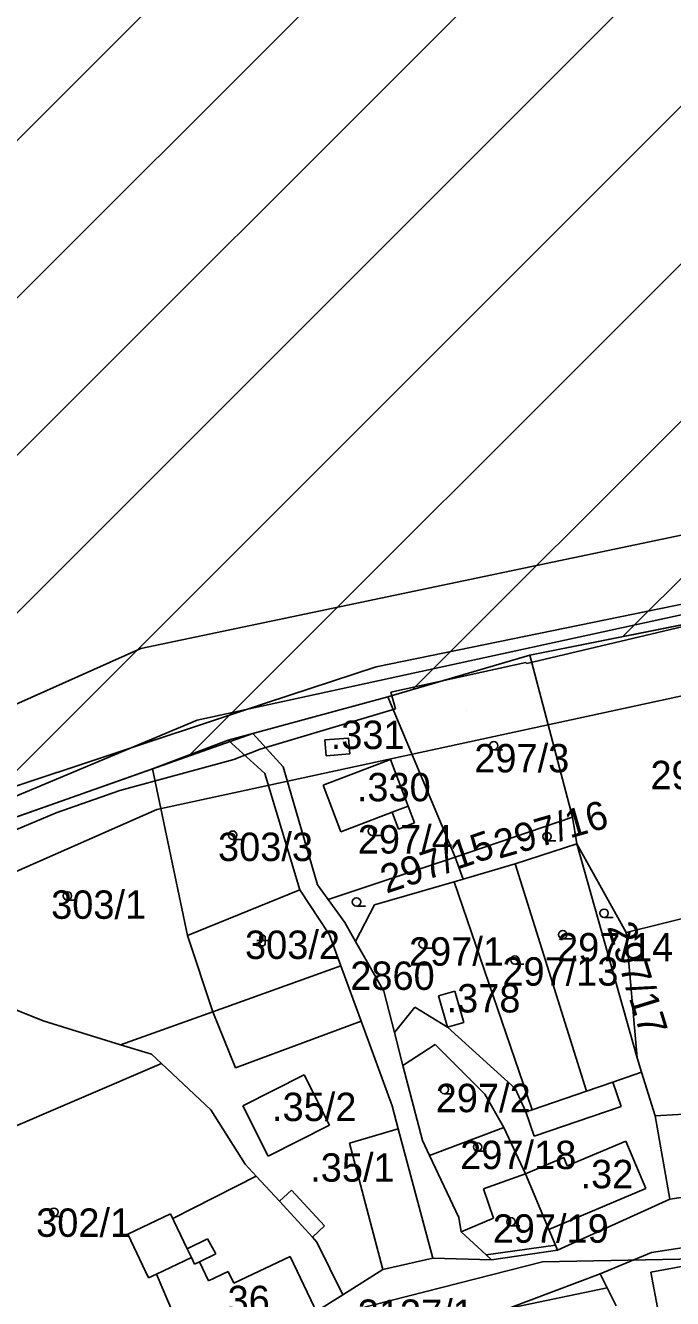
# Model space of a CAD drawing. Extents: x -564810 to -550519, y -1045831 to -1034011.
# Drawn here: x -553141.5 to -553025.3, y -1036632.8 to -1036404 of the extents above; entities that cross this region are included whole.
import ezdxf

# ---------------------------------------------------------------- set-up
doc = ezdxf.new("R2010")
doc.units = 0
for name, color, linetype in [('KN stav', 7, 'Continuous'), ('Obvod KPU', 7, 'Continuous'), ('Odvodněné plochy', 7, 'Continuous'), ('Parcelní čísla', 7, 'Continuous'), ('přeložka st silnice', 7, 'Continuous'), ('STG', 7, 'Continuous'), ('Vedení VN', 7, 'Continuous'), ('Vrstva 22', 7, 'Continuous'), ('Vrstva 4', 7, 'Continuous'), ('zamokř ploch', 7, 'Continuous')]:
    doc.layers.add(name, color=color, linetype=linetype)

msp = doc.modelspace()

# ---------------------------------------------------------------- linework, layer by layer
at = {"layer": 'KN stav'}
for p, q in [((-553078.5, -1036519.24), (-553013.14, -1036505.87)), ((-553013.35, -1036509.64), (-553050.89, -1036517.14)), ((-553050.89, -1036517.14), (-553076.41, -1036524.65)), ((-553050.89, -1036517.14), (-553043.22, -1036546.29)), ((-553098.17, -1036525.76), (-553078.5, -1036519.24)), ((-553076.41, -1036524.65), (-553100.66, -1036531.24)), ((-553100.66, -1036531.24), (-553076.41, -1036524.65)), ((-553076.41, -1036524.65), (-553064.29, -1036553.44)), ((-553064.29, -1036553.44), (-553076.41, -1036524.65)), ((-553103.22, -1036527.43), (-553098.17, -1036525.76)), ((-553158.42, -1036545.73), (-553103.22, -1036527.43)), ((-553100.66, -1036531.24), (-553105.1, -1036532.45)), ((-553100.66, -1036531.24), (-553095.23, -1036537.22)), ((-553095.23, -1036537.22), (-553100.66, -1036531.24)), ((-553105.1, -1036532.45), (-553118.69, -1036537.6)), ((-553105.1, -1036532.45), (-553098.47, -1036538.43)), ((-553083.44, -1036532.05), (-553087.72, -1036532.39)), ((-553087.72, -1036532.39), (-553083.44, -1036532.05)), ((-553087.72, -1036532.39), (-553087.49, -1036535.26)), ((-553087.49, -1036535.26), (-553087.72, -1036532.39)), ((-553083.21, -1036534.92), (-553083.44, -1036532.05)), ((-553083.44, -1036532.05), (-553083.21, -1036534.92)), ((-553075.94, -1036535.89), (-553088.04, -1036540.5)), ((-553088.04, -1036540.5), (-553075.94, -1036535.89)), ((-553087.49, -1036535.26), (-553083.21, -1036534.92)), ((-553083.21, -1036534.92), (-553087.49, -1036535.26)), ((-553072.74, -1036544.28), (-553075.94, -1036535.89)), ((-553075.94, -1036535.89), (-553072.74, -1036544.28)), ((-553118.69, -1036537.6), (-553156.51, -1036550.95)), ((-553118.69, -1036537.6), (-553112.38, -1036567.55)), ((-553098.47, -1036538.43), (-553092.22, -1036559.36)), ((-553095.23, -1036537.22), (-553089.04, -1036558.45)), ((-553089.04, -1036558.45), (-553095.23, -1036537.22)), ((-553088.04, -1036540.5), (-553084.84, -1036548.89)), ((-553084.84, -1036548.89), (-553088.04, -1036540.5)), ((-553071.59, -1036547.3), (-553072.74, -1036544.28)), ((-553072.74, -1036544.28), (-553071.59, -1036547.3)), ((-553084.84, -1036548.89), (-553075.62, -1036545.37)), ((-553075.62, -1036545.37), (-553084.84, -1036548.89)), ((-553075.62, -1036545.37), (-553074.47, -1036548.4)), ((-553074.47, -1036548.4), (-553075.62, -1036545.37)), ((-553074.47, -1036548.4), (-553071.59, -1036547.3)), ((-553071.59, -1036547.3), (-553074.47, -1036548.4)), ((-553043.22, -1036546.29), (-553064.29, -1036553.44)), ((-553043.22, -1036546.29), (-553042.42, -1036551.06)), ((-553042.42, -1036551.06), (-553053.52, -1036554.66)), ((-553042.42, -1036551.06), (-553031.62, -1036589.49)), ((-553033.59, -1036566.97), (-553042.42, -1036551.06)), ((-553064.29, -1036553.44), (-553087.15, -1036561.04)), ((-553087.15, -1036561.04), (-553064.29, -1036553.44)), ((-553064.29, -1036553.44), (-553062.87, -1036557.42)), ((-553062.87, -1036557.42), (-553053.52, -1036554.66)), ((-553053.52, -1036554.66), (-553040.71, -1036595.49)), ((-553089.04, -1036558.45), (-553087.15, -1036561.04)), ((-553087.15, -1036561.04), (-553089.04, -1036558.45)), ((-553064.48, -1036557.9), (-553078.79, -1036562.01)), ((-553062.87, -1036557.42), (-553064.48, -1036557.9)), ((-553064.48, -1036557.9), (-553050.5, -1036598.85)), ((-552995.49, -1036557.63), (-553033.59, -1036566.97)), ((-553092.22, -1036559.36), (-553112.38, -1036567.55)), ((-553092.22, -1036559.36), (-553086.88, -1036567.41)), ((-553087.15, -1036561.04), (-553084.11, -1036565.22)), ((-553078.79, -1036562.01), (-553082.21, -1036568.59)), ((-553183, -1036564.78), (-553138.34, -1036582.89)), ((-553084.11, -1036565.22), (-553082.21, -1036568.59)), ((-553112.38, -1036567.55), (-553107.82, -1036581.23)), ((-553086.88, -1036567.41), (-553084.83, -1036573.01)), ((-553033.59, -1036566.97), (-553031.62, -1036589.49)), ((-553082.21, -1036568.59), (-553077.14, -1036577.56)), ((-553107.82, -1036581.23), (-553084.83, -1036573.01)), ((-553084.83, -1036573.01), (-553107.82, -1036581.23)), ((-553084.83, -1036573.01), (-553081.2, -1036582.95)), ((-553081.2, -1036582.95), (-553084.83, -1036573.01)), ((-553077.14, -1036577.56), (-553075.22, -1036584.96)), ((-553064.35, -1036577.55), (-553067.31, -1036578.39)), ((-553067.31, -1036578.39), (-553065.71, -1036584)), ((-553062.75, -1036583.16), (-553064.35, -1036577.55)), ((-553107.82, -1036581.23), (-553124.42, -1036587.17)), ((-553124.42, -1036587.17), (-553107.82, -1036581.23)), ((-553071.56, -1036580.4), (-553075.22, -1036584.96)), ((-553065.71, -1036584), (-553071.56, -1036580.4)), ((-553138.34, -1036582.89), (-553124.42, -1036587.17)), ((-553081.2, -1036582.95), (-553075.65, -1036598.15)), ((-553075.65, -1036598.15), (-553081.2, -1036582.95)), ((-553065.71, -1036584), (-553065.7, -1036584.01)), ((-553065.7, -1036584.01), (-553062.75, -1036583.16)), ((-553053.52, -1036595), (-553065.7, -1036584.01)), ((-553075.22, -1036584.96), (-553073.68, -1036590.88)), ((-553124.42, -1036587.17), (-553118.84, -1036588.88)), ((-553118.84, -1036588.88), (-553124.42, -1036587.17)), ((-553067.9, -1036587.1), (-553073.68, -1036590.88)), ((-553058.99, -1036596.02), (-553067.9, -1036587.1)), ((-553117.09, -1036590.52), (-553164.39, -1036610.89)), ((-553118.84, -1036588.88), (-553117.09, -1036590.52)), ((-553117.09, -1036590.52), (-553118.84, -1036588.88)), ((-553117.09, -1036590.52), (-553108.21, -1036598.86)), ((-553108.21, -1036598.86), (-553117.09, -1036590.52)), ((-553073.68, -1036590.88), (-553070.18, -1036604.35)), ((-553031.62, -1036589.49), (-553030.81, -1036592.09)), ((-553091.42, -1036592.59), (-553102.44, -1036598.14)), ((-553102.44, -1036598.14), (-553091.42, -1036592.59)), ((-553086.88, -1036601.61), (-553091.42, -1036592.59)), ((-553091.42, -1036592.59), (-553086.88, -1036601.61)), ((-553035.99, -1036593.87), (-553030.81, -1036592.09)), ((-553030.81, -1036592.09), (-553028.37, -1036599.96)), ((-553051.61, -1036599.23), (-553053.52, -1036595)), ((-553050.5, -1036598.85), (-553040.71, -1036595.49)), ((-553040.71, -1036595.49), (-553035.99, -1036593.87)), ((-553055.57, -1036602.05), (-553058.99, -1036596.02)), ((-553108.21, -1036598.86), (-553102.06, -1036608.6)), ((-553102.06, -1036608.6), (-553108.21, -1036598.86)), ((-553102.44, -1036598.14), (-553097.9, -1036607.16)), ((-553097.9, -1036607.16), (-553102.44, -1036598.14)), ((-553075.65, -1036598.15), (-553074.55, -1036602.25)), ((-553074.55, -1036602.25), (-553075.65, -1036598.15)), ((-553050.5, -1036598.85), (-553051.61, -1036599.23)), ((-553018.42, -1036599.37), (-553028.37, -1036599.96)), ((-553028.37, -1036599.96), (-553025.74, -1036614.94)), ((-553097.9, -1036607.16), (-553086.88, -1036601.61)), ((-553086.88, -1036601.61), (-553097.9, -1036607.16)), ((-553074.55, -1036602.25), (-553068.31, -1036625.52)), ((-553068.31, -1036625.52), (-553074.55, -1036602.25)), ((-553055.57, -1036602.05), (-553068.9, -1036607.06)), ((-553051.7, -1036610.37), (-553055.57, -1036602.05)), ((-553070.18, -1036604.35), (-553068.9, -1036607.06)), ((-553068.9, -1036607.06), (-553063.62, -1036618.2)), ((-553102.06, -1036608.6), (-553100.04, -1036610.79)), ((-553100.04, -1036610.79), (-553102.06, -1036608.6)), ((-553100.04, -1036610.79), (-553115.02, -1036618.4)), ((-553095.89, -1036615.3), (-553100.04, -1036610.79)), ((-553100.04, -1036610.79), (-553095.89, -1036615.3)), ((-553051.7, -1036610.37), (-553059.24, -1036613.07)), ((-553047.46, -1036620.39), (-553051.7, -1036610.37)), ((-553059.24, -1036613.07), (-553057.4, -1036618.3)), ((-553025.74, -1036614.94), (-553013.86, -1036613.11)), ((-553089.95, -1036621.75), (-553095.89, -1036615.3)), ((-553095.89, -1036615.3), (-553089.95, -1036621.75)), ((-553045.9, -1036624.09), (-553025.74, -1036614.94)), ((-553115.43, -1036617.54), (-553123.13, -1036621.2)), ((-553115.02, -1036618.4), (-553115.43, -1036617.54)), ((-553063.62, -1036618.2), (-553063.22, -1036620.78)), ((-553057.4, -1036618.3), (-553063.22, -1036620.78)), ((-553063.22, -1036620.78), (-553058.72, -1036624.94)), ((-553046.29, -1036623.16), (-553047.46, -1036620.39)), ((-553123.13, -1036621.2), (-553119.4, -1036629.05)), ((-553089.14, -1036622.63), (-553089.95, -1036621.75)), ((-553089.95, -1036621.75), (-553089.14, -1036622.63)), ((-553084.49, -1036632.08), (-553089.14, -1036622.63)), ((-553089.14, -1036622.63), (-553084.49, -1036632.08)), ((-553016.64, -1036622.6), (-553029.06, -1036624.49)), ((-553058.72, -1036624.94), (-553057.8, -1036625.79)), ((-553057.8, -1036625.79), (-553045.9, -1036624.09)), ((-553045.9, -1036624.09), (-553046.29, -1036623.16)), ((-553029.06, -1036624.49), (-553038.26, -1036628.3)), ((-553084.49, -1036632.08), (-553077.29, -1036627.54)), ((-553077.29, -1036627.54), (-553084.49, -1036632.08)), ((-553077.29, -1036627.54), (-553068.31, -1036625.52)), ((-553068.31, -1036625.52), (-553077.29, -1036627.54)), ((-553068.31, -1036625.52), (-553057.8, -1036625.79)), ((-553119.4, -1036629.05), (-553117.98, -1036628.38)), ((-553117.98, -1036628.38), (-553111.06, -1036644.46)), ((-553038.26, -1036628.3), (-553054.79, -1036634.54)), ((-553038.26, -1036628.3), (-553036.99, -1036630.84)), ((-553089.27, -1036635.1), (-553084.49, -1036632.08)), ((-553036.99, -1036630.84), (-553035.36, -1036634.09))]:
    msp.add_line(p, q, dxfattribs=at)
at = {"layer": 'Obvod KPU'}
for p, q in [((-553051.46, -1036518.69), (-553014.5, -1036509.9)), ((-553075.84, -1036523.83), (-553051.6, -1036518.46)), ((-553051.6, -1036518.46), (-553051.46, -1036518.69)), ((-553075.01, -1036526.78), (-553075.84, -1036523.83)), ((-553099.34, -1036534.07), (-553075.01, -1036526.78)), ((-553124.54, -1036541.47), (-553104.05, -1036535.89)), ((-553104.05, -1036535.89), (-553099.34, -1036534.07)), ((-553135.98, -1036545.49), (-553124.54, -1036541.47)), ((-553153.93, -1036553.05), (-553135.98, -1036545.49))]:
    msp.add_line(p, q, dxfattribs=at)
at = {"layer": 'Odvodněné plochy'}
msp.add_line((-553395.31, -1036676.98), (-552445.19, -1035726.85), dxfattribs=at)
msp.add_lwpolyline([(-553156.51, -1036550.95), (-553100.66, -1036531.24), (-553076.41, -1036524.65), (-553050.89, -1036517.14), (-553050.89, -1036517.14), (-553014.5, -1036509.9), (-553001.22, -1036509.87), (-552955.03, -1036499.82), (-552916.14, -1036485.48), (-552874.4, -1036463.57), (-552841.5, -1036449.51), (-552771.59, -1036406.86), (-552722.24, -1036373.97)], dxfattribs=at)
at = {"layer": 'přeložka st silnice'}
for p, q in [((-553322.73, -1036632.67), (-552446.53, -1035756.48)), ((-553263.36, -1036601.59), (-552451.07, -1035789.3)), ((-553212.43, -1036578.95), (-552497.78, -1035864.3)), ((-553155.95, -1036550.75), (-552503.33, -1035898.13)), ((-553112.24, -1036535.33), (-552498.45, -1035921.53)), ((-553071.98, -1036523.35), (-552487.23, -1035938.6)), ((-553034.16, -1036513.81), (-552476.02, -1035955.67))]:
    msp.add_line(p, q, dxfattribs=at)
at = {"layer": 'STG'}
msp.add_lwpolyline([(-553913.89, -1037214.19), (-553796.31, -1037140.69), (-553706.3, -1037067.18), (-553629.14, -1036991.84), (-553566.68, -1036914.66), (-553476.66, -1036833.81), (-553318.67, -1036752.96), (-553234.16, -1036692.32), (-553142.31, -1036650.05), (-553048.61, -1036626.16), (-552953.09, -1036624.32), (-552903.48, -1036624.32), (-552861.23, -1036602.27), (-552798.77, -1036576.55), (-552738.15, -1036530.61), (-552646.29, -1036431.38), (-552581.99, -1036368.9), (-552545.25, -1036306.42), (-552506.67, -1036223.73), (-552482.79, -1036161.25), (-552440.54, -1036117.15)], dxfattribs=at)
at = {"layer": 'Vedení VN'}
msp.add_line((-553062.23, -1036527.06), (-553062.23, -1036527.06), dxfattribs=at)
for points in [[(-553567.53, -1034875.85), (-552617.75, -1036041.77), (-552525.91, -1036160.49), (-552512.48, -1036183.11), (-552698.29, -1036379.56), (-552912.35, -1036500.4), (-553117.93, -1036544.92), (-553344, -1036644.56), (-553507.2, -1036737.84), (-553648.49, -1036896.84), (-553694.41, -1037244.51), (-553658.38, -1037334.97)], [(-553684.52, -1037352.63), (-553725.5, -1037238.15), (-553666.15, -1036855.85), (-553493.77, -1036691.9), (-553319.98, -1036604.98), (-553120.76, -1036515.94), (-552942.02, -1036478.49), (-552709.59, -1036345.64), (-552689.1, -1036325.85), (-552549.22, -1036164.73)], [(-553014.59, -1036507.93), (-553110.63, -1036528.87), (-553200.24, -1036566.41), (-553294.31, -1036605.55)]]:
    msp.add_lwpolyline(points, dxfattribs=at)
at = {"layer": 'Vrstva 4'}
for p, q in [((-553075.63, -1036545.37), (-553072.75, -1036544.27)), ((-553107.83, -1036581.23), (-553103.79, -1036591.32)), ((-553103.79, -1036591.32), (-553081.2, -1036582.95)), ((-553035.99, -1036593.87), (-553034.49, -1036598.25)), ((-553050.11, -1036603.61), (-553051.61, -1036599.23)), ((-553034.49, -1036598.25), (-553050.11, -1036603.61)), ((-553083.3, -1036604.87), (-553074.55, -1036602.25)), ((-553033.65, -1036604.47), (-553044.17, -1036608.93)), ((-553030.03, -1036613.01), (-553033.65, -1036604.47)), ((-553077.29, -1036627.54), (-553083.3, -1036604.87)), ((-553044.8, -1036607.44), (-553051.7, -1036610.36)), ((-553044.17, -1036608.93), (-553044.8, -1036607.44)), ((-553093.72, -1036613.28), (-553095.89, -1036615.3)), ((-553087.76, -1036619.71), (-553093.72, -1036613.28)), ((-553047.46, -1036620.39), (-553030.03, -1036613.01)), ((-553112.43, -1036623.85), (-553115.43, -1036617.54)), ((-553089.95, -1036621.74), (-553087.76, -1036619.71)), ((-553108.8, -1036622.04), (-553112.43, -1036623.85)), ((-553107.33, -1036624.71), (-553108.8, -1036622.04)), ((-553117.99, -1036628.37), (-553111.7, -1036625.39)), ((-553112.43, -1036623.85), (-553111.7, -1036625.39)), ((-553111.7, -1036625.39), (-553111.13, -1036626.58)), ((-553110.24, -1036626.16), (-553107.33, -1036624.71)), ((-553093.92, -1036625.19), (-553104.09, -1036630.02)), ((-553089.61, -1036634.27), (-553093.92, -1036625.19)), ((-553058.72, -1036624.94), (-553046.29, -1036623.16)), ((-553110.24, -1036626.16), (-553111.13, -1036626.58)), ((-553108.62, -1036629.58), (-553110.24, -1036626.16)), ((-553029.15, -1036628.01), (-553016.06, -1036625.58)), ((-553105.09, -1036627.91), (-553108.62, -1036629.58)), ((-553104.09, -1036630.02), (-553105.09, -1036627.91)), ((-553027.79, -1036635.31), (-553029.15, -1036628.01)), ((-553036.99, -1036630.83), (-553054.79, -1036634.54))]:
    msp.add_line(p, q, dxfattribs=at)
at = {"layer": 'zamokř ploch'}
for p, q in [((-553057.38, -1036534.18), (-553055.78, -1036534.18)), ((-553079.16, -1036549.54), (-553077.56, -1036549.54)), ((-553104.28, -1036550.26), (-553102.68, -1036550.26)), ((-553047.81, -1036550.5), (-553046.21, -1036550.5)), ((-553133.97, -1036561.17), (-553132.37, -1036561.17)), ((-553082.03, -1036562.26), (-553080.43, -1036562.26)), ((-553037.55, -1036564.29), (-553035.95, -1036564.29)), ((-553099.42, -1036567.92), (-553099.42, -1036568.92)), ((-553098.42, -1036567.92), (-553098.42, -1036568.92)), ((-553044.97, -1036568.13), (-553043.37, -1036568.13)), ((-553099.92, -1036568.42), (-553097.92, -1036568.42)), ((-553070.09, -1036569.81), (-553068.49, -1036569.81)), ((-553053.58, -1036572.69), (-553051.98, -1036572.69)), ((-553066.26, -1036595.97), (-553064.66, -1036595.97)), ((-553060.28, -1036606.29), (-553058.68, -1036606.29)), ((-553136.39, -1036618), (-553134.79, -1036618)), ((-553054.3, -1036619.72), (-553052.7, -1036619.72))]:
    msp.add_line(p, q, dxfattribs=at)
for centre in [(-553057.38, -1036533.43), (-553104.28, -1036549.51), (-553079.16, -1036548.79), (-553047.81, -1036549.75), (-553133.97, -1036560.42), (-553082.03, -1036561.51), (-553037.55, -1036563.54), (-553044.97, -1036567.38), (-553070.09, -1036569.06), (-553053.58, -1036571.94), (-553066.26, -1036595.22), (-553060.28, -1036605.54), (-553136.39, -1036617.25), (-553054.3, -1036618.97)]:
    msp.add_circle(centre, 0.75, dxfattribs=at)
for centre, start, end in [((-553098.92, -1036567.92), 0, 180), ((-553098.92, -1036568.92), 180, 0)]:
    msp.add_arc(centre, 0.5, start, end, dxfattribs=at)

# ---------------------------------------------------------------- texts
at = {"layer": 'Parcelní čísla'}
for s, p in [('297/3', (-553060.87, -1036538.23)), ('298', (-553029.22, -1036541.25)), ('297/4', (-553081.8, -1036552.81)), ('303/3', (-553106.91, -1036554.15)), ('303/3', (-553106.91, -1036554.15)), ('303/1', (-553136.89, -1036564.54)), ('303/1', (-553136.89, -1036564.54)), ('303/2', (-553102.06, -1036571.75)), ('303/2', (-553102.06, -1036571.75)), ('297/1', (-553072.6, -1036572.95)), ('297/14', (-553046, -1036572.19)), ('2860', (-553083.15, -1036577.31)), ('297/13', (-553055.83, -1036576.55)), ('297/2', (-553067.8, -1036599.28)), ('297/18', (-553063.41, -1036609.51)), ('302/1', (-553139.58, -1036621.68)), ('302/1', (-553139.58, -1036621.68)), ('297/19', (-553057.57, -1036622.74)), ('3137/1', (-553081.8, -1036638.04))]:
    msp.add_text(s, height=5.1, dxfattribs=at).set_placement(p)
for s, rotation, p in [('297/16', 16.065, (-553056.47, -1036553.79)), ('297/15', 18.7679, (-553076.67, -1036560.04)), ('297/17', 287.1524, (-553037.05, -1036565.99))]:
    msp.add_text(s, height=5.1, rotation=rotation, dxfattribs=at).set_placement(p)
at = {"layer": 'Vrstva 22'}
for s, p in [('.331', (-553086.66, -1036534.03)), ('.330', (-553081.97, -1036543.42)), ('.378', (-553065.85, -1036581.37)), ('.35/2', (-553097.21, -1036600.88)), ('.35/1', (-553090.35, -1036611.77)), ('.32', (-553041.78, -1036612.95)), ('.36', (-553107.09, -1036635.57))]:
    msp.add_text(s, height=5.1, dxfattribs=at).set_placement(p)

doc.saveas('drawing.dxf')
